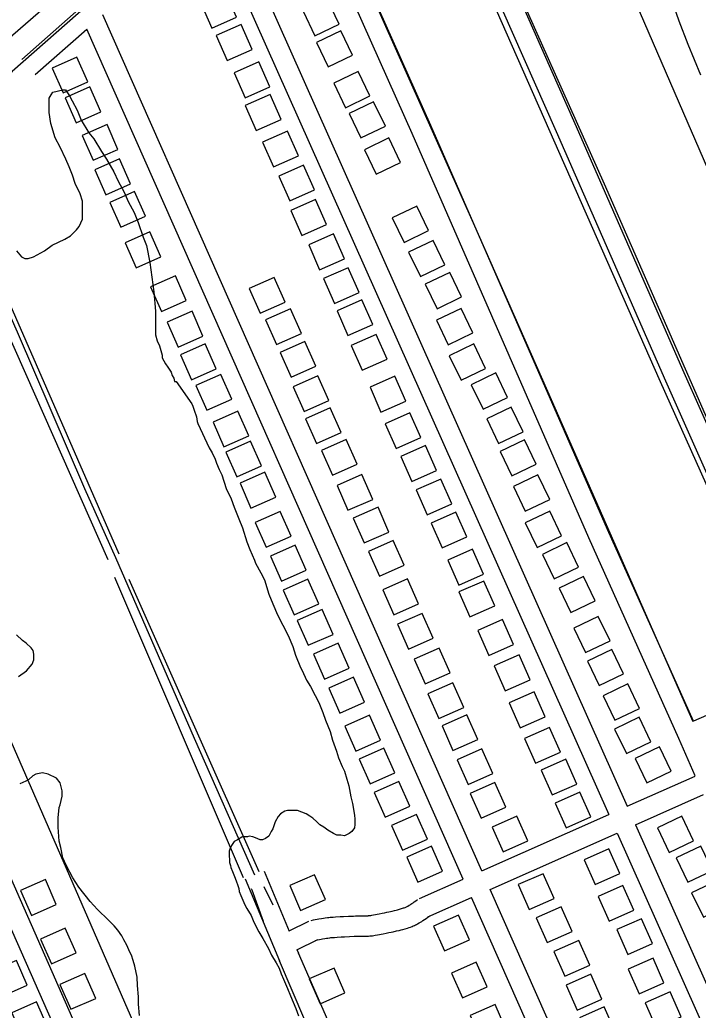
# Model space of a CAD drawing. Extents: x 3567028 to 3605064, y 510945 to 536587.
# Drawn here: x 3599658 to 3600658, y 528844 to 530306 of the extents above; entities that cross this region are included whole.
import ezdxf

# ---------------------------------------------------------------- set-up
doc = ezdxf.new("R2010")
doc.units = 0
for name, color, linetype in [('V-BLDG-OTLN', 7, 'Continuous'), ('V-RAIL-TRAK', 7, 'Continuous'), ('V-ROAD-CNTR', 7, 'Continuous'), ('V-SITE-VEGE', 7, 'Continuous'), ('V-TOPO-SHOR', 7, 'Continuous')]:
    doc.layers.add(name, color=color, linetype=linetype)

msp = doc.modelspace()

# ---------------------------------------------------------------- linework, layer by layer
at = {"layer": 'V-BLDG-OTLN'}
for points in [[(3599977.3, 530309.7), (3599961.1, 530346.3), (3599924.6, 530330.1), (3599940.8, 530293.5)], [(3600075.6, 530318.2), (3600092.9, 530282.1), (3600128.9, 530299.4), (3600111.6, 530335.5)], [(3600000.2, 530262), (3599984, 530298.6), (3599947.4, 530282.4), (3599963.6, 530245.8)], [(3600095.1, 530272.2), (3600112.4, 530236.1), (3600148.5, 530253.4), (3600131.2, 530289.5)], [(3599758, 530214), (3599741.8, 530250.5), (3599705.2, 530234.3), (3599721.4, 530197.8)], [(3600026.5, 530207), (3600010.3, 530243.6), (3599973.7, 530227.4), (3599989.9, 530190.8)], [(3600120.7, 530212.1), (3600138, 530176), (3600174.1, 530193.3), (3600156.8, 530229.4)], [(3599777.2, 530170), (3599761, 530206.6), (3599724.4, 530190.4), (3599740.6, 530153.8)], [(3600042.9, 530158.8), (3600026.7, 530195.4), (3599990.1, 530179.2), (3600006.3, 530142.6)], [(3600143.4, 530167.6), (3600160.7, 530131.5), (3600196.8, 530148.8), (3600179.5, 530184.9)], [(3599802.4, 530114.5), (3599786.3, 530151.1), (3599749.7, 530134.9), (3599765.9, 530098.4)], [(3600068.5, 530105), (3600052.3, 530141.5), (3600015.8, 530125.3), (3600031.9, 530088.8)], [(3600166, 530114.1), (3600183.3, 530078), (3600219.4, 530095.3), (3600202.1, 530131.4)], [(3599821, 530063.9), (3599804.8, 530100.4), (3599768.2, 530084.3), (3599784.4, 530047.7)], [(3600092.4, 530054.7), (3600076.2, 530091.3), (3600039.6, 530075.1), (3600055.8, 530038.6)], [(3599843.2, 530015.9), (3599827, 530052.5), (3599790.4, 530036.3), (3599806.6, 529999.7)], [(3600110, 530003.8), (3600093.8, 530040.4), (3600057.3, 530024.2), (3600073.5, 529987.6)], [(3600207.1, 530013.4), (3600224.4, 529977.3), (3600260.4, 529994.6), (3600243.1, 530030.7)], [(3599865.6, 529956.1), (3599849.4, 529992.7), (3599812.8, 529976.5), (3599829, 529940)], [(3600136.4, 529953.2), (3600120.2, 529989.8), (3600083.7, 529973.6), (3600099.9, 529937)], [(3600231.2, 529963), (3600248.5, 529926.9), (3600284.5, 529944.2), (3600267.2, 529980.3)], [(3600158.4, 529903.4), (3600142.2, 529940), (3600105.7, 529923.8), (3600121.8, 529887.2)], [(3599903.2, 529891.5), (3599887, 529928.1), (3599850.4, 529911.9), (3599866.6, 529875.3)], [(3599996, 529909.3), (3600012.2, 529872.8), (3600048.8, 529889), (3600032.6, 529925.5)], [(3600255.8, 529915.5), (3600273.1, 529879.5), (3600309.2, 529896.8), (3600291.9, 529932.8)], [(3600178.2, 529856), (3600162, 529892.6), (3600125.5, 529876.4), (3600141.7, 529839.8)], [(3600020.1, 529863.1), (3600036.3, 529826.5), (3600072.9, 529842.7), (3600056.7, 529879.2)], [(3600272.4, 529862.5), (3600289.7, 529826.4), (3600325.8, 529843.7), (3600308.5, 529879.8)], [(3599927.8, 529839), (3599911.6, 529875.6), (3599875.1, 529859.4), (3599891.3, 529822.8)], [(3600199.4, 529804.8), (3600183.2, 529841.3), (3600146.6, 529825.1), (3600162.8, 529788.6)], [(3599947.2, 529790.9), (3599931, 529827.5), (3599894.4, 529811.3), (3599910.6, 529774.7)], [(3600041.6, 529815), (3600057.8, 529778.5), (3600094.3, 529794.7), (3600078.2, 529831.2)], [(3600291.2, 529810.1), (3600308.5, 529774), (3600344.6, 529791.3), (3600327.3, 529827.4)], [(3599970.2, 529745.8), (3599954, 529782.3), (3599917.4, 529766.1), (3599933.6, 529729.6)], [(3600060.8, 529764.4), (3600077, 529727.8), (3600113.6, 529744), (3600097.4, 529780.6)], [(3600226.9, 529743.2), (3600210.7, 529779.7), (3600174.2, 529763.5), (3600190.4, 529727)], [(3600323.6, 529767.3), (3600340.9, 529731.2), (3600376.9, 529748.5), (3600359.6, 529784.6)], [(3600079, 529717.1), (3600095.2, 529680.5), (3600131.8, 529696.7), (3600115.6, 529733.3)], [(3600346.5, 529716.8), (3600363.8, 529680.7), (3600399.9, 529698), (3600382.6, 529734.1)], [(3599995.3, 529691.9), (3599979.1, 529728.5), (3599942.6, 529712.3), (3599958.7, 529675.7)], [(3600249.3, 529689.4), (3600233.1, 529726), (3600196.6, 529709.8), (3600212.7, 529673.2)], [(3600014.3, 529647.5), (3599998.1, 529684.1), (3599961.5, 529667.9), (3599977.7, 529631.3)], [(3600102.5, 529670.4), (3600118.7, 529633.8), (3600155.3, 529650), (3600139.1, 529686.5)], [(3600272.4, 529640.8), (3600256.2, 529677.4), (3600219.6, 529661.2), (3600235.8, 529624.6)], [(3600366.1, 529668.9), (3600383.4, 529632.9), (3600419.5, 529650.2), (3600402.2, 529686.2)], [(3600035.2, 529601.5), (3600019, 529638.1), (3599982.4, 529621.9), (3599998.6, 529585.3)], [(3600125.5, 529618.5), (3600141.7, 529582), (3600178.3, 529598.1), (3600162.1, 529634.7)], [(3600385.9, 529617), (3600403.2, 529580.9), (3600439.3, 529598.2), (3600422, 529634.3)], [(3600294.8, 529591.7), (3600278.6, 529628.2), (3600242.1, 529612), (3600258.3, 529575.5)], [(3600149.5, 529570.4), (3600165.7, 529533.8), (3600202.2, 529550), (3600186.1, 529586.6)], [(3600057.8, 529543.9), (3600041.6, 529580.4), (3600005, 529564.2), (3600021.2, 529527.7)], [(3600317.1, 529542.7), (3600300.9, 529579.2), (3600264.3, 529563), (3600280.5, 529526.5)], [(3600403.3, 529563.3), (3600420.6, 529527.2), (3600456.6, 529544.5), (3600439.4, 529580.6)], [(3600080.2, 529493.8), (3600064, 529530.4), (3600027.5, 529514.2), (3600043.6, 529477.6)], [(3600171.9, 529521.3), (3600188.1, 529484.7), (3600224.7, 529500.9), (3600208.5, 529537.5)], [(3600428.5, 529517), (3600445.8, 529480.9), (3600481.9, 529498.2), (3600464.6, 529534.3)], [(3600341.8, 529488), (3600325.6, 529524.5), (3600289, 529508.3), (3600305.2, 529471.8)], [(3600453.3, 529467.1), (3600470.6, 529431), (3600506.6, 529448.3), (3600489.3, 529484.4)], [(3600098.7, 529444.1), (3600082.6, 529480.6), (3600046, 529464.4), (3600062.2, 529427.9)], [(3600192.9, 529464.5), (3600209.1, 529427.9), (3600245.7, 529444.1), (3600229.5, 529480.7)], [(3600358.1, 529441.1), (3600341.9, 529477.7), (3600305.3, 529461.5), (3600321.5, 529424.9)], [(3600119.6, 529399), (3600103.4, 529435.6), (3600066.8, 529419.4), (3600083, 529382.8)], [(3600214.8, 529413.8), (3600231, 529377.3), (3600267.5, 529393.4), (3600251.3, 529430)], [(3600474.9, 529408.2), (3600492.2, 529372.1), (3600528.3, 529389.4), (3600511, 529425.5)], [(3600385.9, 529384.2), (3600369.7, 529420.7), (3600333.1, 529404.5), (3600349.3, 529368)], [(3600143.5, 529349.2), (3600127.3, 529385.8), (3600090.7, 529369.6), (3600106.9, 529333)], [(3600239.4, 529362.4), (3600255.6, 529325.8), (3600292.2, 529342), (3600276, 529378.6)], [(3600410.3, 529332.1), (3600394.1, 529368.7), (3600357.5, 529352.5), (3600373.7, 529315.9)], [(3600494.8, 529359.4), (3600512.1, 529323.3), (3600548.2, 529340.6), (3600530.9, 529376.7)], [(3600166.1, 529299), (3600149.9, 529335.6), (3600113.4, 529319.4), (3600129.6, 529282.8)], [(3600259.6, 529311.3), (3600275.8, 529274.7), (3600312.4, 529290.9), (3600296.2, 529327.5)], [(3600518.2, 529308.5), (3600535.5, 529272.4), (3600571.6, 529289.7), (3600554.3, 529325.8)], [(3600432.5, 529277.4), (3600416.3, 529314), (3600379.7, 529297.8), (3600395.9, 529261.2)], [(3600189.8, 529243), (3600173.6, 529279.6), (3600137, 529263.4), (3600153.2, 529226.8)], [(3600280.4, 529264.2), (3600296.5, 529227.6), (3600333.1, 529243.8), (3600316.9, 529280.4)], [(3600535.1, 529259.3), (3600552.4, 529223.3), (3600588.5, 529240.6), (3600571.2, 529276.6)], [(3600455.1, 529225.1), (3600438.9, 529261.7), (3600402.3, 529245.5), (3600418.5, 529208.9)], [(3600211, 529194.5), (3600194.8, 529231.1), (3600158.3, 529214.9), (3600174.4, 529178.3)], [(3600302.8, 529214.1), (3600319, 529177.6), (3600355.6, 529193.8), (3600339.4, 529230.3)], [(3600565.4, 529215.9), (3600582.7, 529179.8), (3600618.7, 529197.1), (3600601.4, 529233.2)], [(3600479.3, 529178.2), (3600463.1, 529214.7), (3600426.5, 529198.5), (3600442.7, 529162)], [(3600233, 529145.4), (3600216.8, 529182), (3600180.2, 529165.8), (3600196.4, 529129.2)], [(3600321.8, 529164.1), (3600338, 529127.6), (3600374.6, 529143.8), (3600358.4, 529180.3)], [(3600500, 529129.6), (3600483.8, 529166.2), (3600447.2, 529150), (3600463.4, 529113.4)], [(3600258.8, 529096.6), (3600242.7, 529133.2), (3600206.1, 529117), (3600222.3, 529080.4)], [(3600354.3, 529114.6), (3600370.5, 529078), (3600407.1, 529094.2), (3600390.9, 529130.8)], [(3600598.2, 529113.3), (3600615.5, 529077.2), (3600651.6, 529094.5), (3600634.3, 529130.6)], [(3600281.2, 529049.8), (3600265, 529086.4), (3600228.4, 529070.2), (3600244.6, 529033.6)], [(3600542.8, 529046.1), (3600526.6, 529082.7), (3600490, 529066.5), (3600506.2, 529029.9)], [(3600625.9, 529069.4), (3600643.2, 529033.3), (3600679.3, 529050.6), (3600662, 529086.7)], [(3600393, 529029.7), (3600409.2, 528993.1), (3600445.7, 529009.3), (3600429.5, 529045.9)], [(3599658.7, 529020.9), (3599674.9, 528984.3), (3599711.4, 529000.5), (3599695.3, 529037.1)], [(3600108.4, 529007.8), (3600092.3, 529044.4), (3600055.7, 529028.3), (3600071.8, 528991.7)], [(3600648.7, 529017.7), (3600666, 528981.6), (3600702, 528998.9), (3600684.7, 529035)], [(3600563.4, 528991.9), (3600547.2, 529028.4), (3600510.7, 529012.3), (3600526.9, 528975.7)], [(3600419.5, 528980.9), (3600435.7, 528944.3), (3600472.2, 528960.5), (3600456, 528997.1)], [(3600320.8, 528948.4), (3600304.6, 528984.9), (3600268.1, 528968.7), (3600284.3, 528932.2)], [(3600591.1, 528942.9), (3600574.9, 528979.5), (3600538.4, 528963.3), (3600554.6, 528926.7)], [(3599688.1, 528949.5), (3599704.2, 528912.9), (3599740.8, 528929), (3599724.7, 528965.6)], [(3600445.5, 528931.1), (3600461.7, 528894.5), (3600498.3, 528910.7), (3600482.1, 528947.3)], [(3599668.6, 528881.3), (3599652.7, 528918), (3599616, 528902.1), (3599631.9, 528865.4)], [(3600347.1, 528878.9), (3600330.9, 528915.4), (3600294.4, 528899.2), (3600310.6, 528862.7)], [(3600607.9, 528884.8), (3600591.7, 528921.4), (3600555.2, 528905.2), (3600571.4, 528868.6)], [(3599716.8, 528882.4), (3599733, 528845.8), (3599769.6, 528861.9), (3599753.4, 528898.5)], [(3600137.2, 528870.1), (3600121.1, 528906.7), (3600084.5, 528890.6), (3600100.6, 528854)], [(3600463.7, 528881.3), (3600479.9, 528844.7), (3600516.4, 528860.9), (3600500.2, 528897.5)], [(3600633.1, 528834.9), (3600616.9, 528871.5), (3600580.3, 528855.3), (3600596.5, 528818.7)], [(3599698.2, 528819.9), (3599682.4, 528856.6), (3599645.6, 528840.7), (3599661.5, 528804)], [(3600374.8, 528816.3), (3600358.6, 528852.9), (3600322, 528836.7), (3600338.2, 528800.1)], [(3600483.3, 528833.4), (3600499.5, 528796.9), (3600536, 528813.1), (3600519.8, 528849.6)]]:
    msp.add_lwpolyline(points, close=True, dxfattribs=at)
at = {"layer": 'V-RAIL-TRAK'}
msp.add_lwpolyline([(3600338.9, 530906.9), (3600059.8, 530642.1), (3599636.2, 530273), (3599363.2, 530036.2)], dxfattribs=at)
at = {"layer": 'V-ROAD-CNTR'}
for p, q in [((3600017.8, 529049.8), (3600055, 528961.1)), ((3599990.1, 529038.3), (3600040.8, 528917.2)), ((3600066.3, 528934.1), (3600068.5, 528928.8))]:
    msp.add_line(p, q, dxfattribs=at)
for points in [[(3600264, 530632.8), (3600310.3, 530528.7), (3600476.3, 530152.9), (3600637.4, 529785.2), (3600781.9, 529460.8), (3600836.8, 529334.6)], [(3599660.4, 530247.2), (3600026.9, 530571.1)], [(3600288.7, 530503.2), (3600448.9, 530140.8), (3600610, 529773), (3600754.4, 529448.7), (3600803.3, 529336.5)], [(3599961.9, 530473.6), (3600553.8, 529145.4)], [(3599938.3, 530452.8), (3600526.4, 529133.3)], [(3600651.2, 529271.1), (3600524.4, 529553.7), (3600263.7, 530150), (3600142.5, 530422.2)], [(3600629.9, 529245.3), (3600496.9, 529541.6), (3600236.2, 530137.9), (3600115.4, 530409.3)], [(3600339.1, 529050.2), (3599780, 530312.9)], [(3599680.3, 530224.8), (3599756.5, 530292.1)], [(3600311.7, 529038), (3599756.5, 530292.1)], [(3599529.6, 530113.3), (3599558.5, 530060.6), (3599570, 530033.5), (3599653.5, 529845.3), (3599753.2, 529614), (3599798.5, 529512.3)], [(3599798.5, 529512.3), (3599914.7, 529245.8), (3600004, 529044)], [(3599501.6, 529362.2), (3599971.6, 528294.4)], [(3599474.1, 529350.3), (3600406.5, 527235.8), (3601022.9, 525810.6)], [(3600803.3, 529336.5), (3600728.2, 529304.3), (3600651.2, 529271.1)], [(3600654, 529190.1), (3600629.8, 529245.4)], [(3600553.8, 529145.4), (3600654.1, 529190)], [(3600566, 529118), (3600666.2, 529162.5)], [(3600339.1, 529050.2), (3600526.4, 529133.3)], [(3600566, 529118), (3601110.8, 527895.7)], [(3600351.3, 529022.8), (3600538.6, 529105.9)], [(3600538.6, 529105.9), (3601083.5, 527883.2)], [(3600247.3, 529009.4), (3600311.7, 529038)], [(3600894.1, 527796.8), (3600351.3, 529022.8)], [(3600087.3, 528976.8), (3600090.6, 528977.6), (3600093.5, 528978.2), (3600096.1, 528978.7), (3600098.5, 528979.1), (3600102.6, 528979.9), (3600105.7, 528980.3), (3600108.1, 528980.7), (3600111.6, 528981.1), (3600113.5, 528981.3), (3600115.3, 528981.5), (3600119.7, 528981.8), (3600123.5, 528982.1), (3600130.1, 528982.5), (3600135.1, 528982.8), (3600142.4, 528983.1), (3600149.9, 528983.4), (3600152.8, 528983.5), (3600155.4, 528983.6), (3600163.9, 528983.6), (3600165.8, 528983.6), (3600168.7, 528983.7), (3600170.1, 528983.8), (3600171.4, 528983.9), (3600172.2, 528984), (3600173.9, 528984.2), (3600175.4, 528984.4), (3600176.8, 528984.6), (3600179.3, 528985.1), (3600187.8, 528986.7), (3600192.1, 528987.6), (3600195.8, 528988.3), (3600199.1, 528989), (3600201.8, 528989.6), (3600206.7, 528990.6), (3600210.3, 528991.5), (3600213, 528992.2), (3600214.9, 528992.7), (3600217.9, 528993.5), (3600220.8, 528994.3), (3600222.3, 528994.8), (3600223.6, 528995.3), (3600224.8, 528995.7), (3600226, 528996.2), (3600227.1, 528996.7), (3600228.1, 528997.2), (3600229.1, 528997.7), (3600230, 528998.2), (3600231.8, 528999.2), (3600233.3, 529000.1), (3600234.6, 529000.9), (3600235.8, 529001.7), (3600237.9, 529003.1), (3600239.5, 529004.2), (3600241.9, 529005.9), (3600244.4, 529007.8)], [(3600259.4, 528982), (3600323.8, 529010.6)], [(3600866.8, 527784.3), (3600323.8, 529010.6)], [(3600054.8, 528961.4), (3600083.8, 528975.6)], [(3600093.6, 528947.5), (3600096.8, 528948.2), (3600099.5, 528948.8), (3600101.9, 528949.2), (3600103.9, 528949.6), (3600107.5, 528950.3), (3600110.1, 528950.7), (3600112, 528950.9), (3600115, 528951.3), (3600116.4, 528951.5), (3600117.8, 528951.6), (3600121.9, 528951.9), (3600125.5, 528952.2), (3600131.8, 528952.5), (3600136.6, 528952.8), (3600143.8, 528953.1), (3600151, 528953.5), (3600153.5, 528953.5), (3600155.7, 528953.6), (3600164.2, 528953.6), (3600166.6, 528953.6), (3600170, 528953.8), (3600171.9, 528953.9), (3600173.7, 528954), (3600175.2, 528954.1), (3600177.7, 528954.4), (3600179.9, 528954.7), (3600181.9, 528955), (3600185, 528955.6), (3600193.5, 528957.3), (3600197.9, 528958.1), (3600201.8, 528958.9), (3600205.2, 528959.6), (3600208.2, 528960.2), (3600213.4, 528961.4), (3600217.4, 528962.3), (3600220.4, 528963.1), (3600222.7, 528963.7), (3600226, 528964.6), (3600229.5, 528965.6), (3600231.9, 528966.4), (3600234.1, 528967.2), (3600236.2, 528968), (3600238.1, 528968.8), (3600239.8, 528969.6), (3600241.4, 528970.3), (3600242.9, 528971.1), (3600244.3, 528971.8), (3600246.7, 528973.2), (3600248.8, 528974.4), (3600250.6, 528975.5), (3600252.2, 528976.6), (3600254.8, 528978.3), (3600256.8, 528979.7), (3600259.6, 528981.7), (3600262.2, 528983.6)], [(3600066.4, 528933.7), (3600097, 528948.7)], [(3601338.3, 526027.4), (3600068.5, 528928.8)], [(3600229, 528476.1), (3600040.8, 528917.2)]]:
    msp.add_lwpolyline(points, dxfattribs=at)
at = {"layer": 'V-SITE-VEGE'}
for points in [[(3600662.4, 530223.9), (3600643.6, 530269.4), (3600630.1, 530303.9), (3600611.1, 530359.4)], [(3599665.2, 529953.6), (3599670.1, 529953.6), (3599677.6, 529956.1), (3599693.8, 529964.7), (3599705.1, 529973.4), (3599723.8, 529982), (3599732.5, 529986.9), (3599741.3, 529995.6), (3599745.1, 530000.6), (3599750.1, 530011.7), (3599750.2, 530037.9), (3599746.5, 530049.1), (3599739.1, 530064.1), (3599735.4, 530076.6), (3599730.5, 530089), (3599725.6, 530100.2), (3599717, 530117.7), (3599709.6, 530131.4), (3599703.4, 530152.6), (3599701, 530168.8), (3599701.1, 530190), (3599703.6, 530195), (3599706.1, 530198.7), (3599721.1, 530202.3), (3599724.8, 530202.3), (3599731, 530193.6), (3599734.7, 530186.1), (3599742.1, 530172.4), (3599748.3, 530157.4), (3599759.4, 530138.7), (3599766.8, 530129.9), (3599777.9, 530111.2), (3599785.3, 530100), (3599796.5, 530081.2), (3599802.6, 530067.5), (3599811.3, 530051.3), (3599817.4, 530037.6), (3599826.1, 530021.4), (3599832.2, 530006.4), (3599839.6, 529985.2), (3599844.5, 529972.7), (3599849.4, 529947.8), (3599855.4, 529904.2), (3599857.8, 529875.6), (3599857.6, 529840.7), (3599860, 529832), (3599863.7, 529824.5), (3599867.4, 529810.8), (3599867.4, 529807.1), (3599872.3, 529798.3), (3599876, 529793.3), (3599881, 529785.8), (3599882.2, 529780.8), (3599884.7, 529777.1), (3599885.9, 529772.1), (3599888.4, 529772.1), (3599911.2, 529739)], [(3599652.8, 529964.9), (3599660.2, 529956.1), (3599665.2, 529953.6)], [(3599911.2, 529739), (3599913, 529735.9), (3599914.8, 529729.9), (3599918.4, 529719.7), (3599919, 529713.1), (3599920.2, 529710.1), (3599936.9, 529674), (3599941.1, 529666.7), (3599945.9, 529657.7), (3599947.7, 529651.7), (3599951.9, 529642.1), (3599955.5, 529634.2), (3599962.1, 529614.4), (3599969.3, 529598.7), (3599974, 529586.7), (3599980.6, 529569.2), (3599986, 529556), (3599992.6, 529535.5), (3599996.8, 529524.1), (3600004, 529508.5), (3600005.1, 529504.2), (3600012.9, 529489.8), (3600018.3, 529479.6), (3600024.9, 529458.5), (3600030.9, 529444.1), (3600037.5, 529427.8), (3600053.6, 529397.1), (3600060.2, 529380.9), (3600064.4, 529368.2), (3600071.6, 529350.2), (3600074, 529345.9), (3600080.6, 529331.5), (3600086.6, 529321.9), (3600093.2, 529308.6), (3600098.5, 529298.4), (3600104.5, 529283.9), (3600108.7, 529272.5), (3600115.3, 529255.7), (3600118.9, 529243), (3600124.9, 529226.8), (3600127.9, 529216.6), (3600133.2, 529203.9), (3600136.8, 529197.3), (3600139.8, 529185.3), (3600142.8, 529175.6), (3600145.8, 529159.4), (3600148.2, 529149.2), (3600151.1, 529132.3), (3600151.7, 529126.3), (3600151.7, 529118.5), (3600151.1, 529113.7), (3600147.5, 529108.3), (3600143.3, 529105.3), (3600136.6, 529101.7), (3600131.2, 529102.9), (3600125.2, 529102.9), (3600120.4, 529105.3), (3600112, 529110.1), (3600106, 529114.4), (3600100, 529118), (3600095.8, 529122.2), (3600089.8, 529127.6), (3600085.6, 529130.6), (3600080.2, 529134.3), (3600067, 529139.1), (3600052.5, 529139.1), (3600048.3, 529137.9), (3600042.3, 529134.3), (3600038.7, 529130.1), (3600034.5, 529122.3), (3600032.6, 529118.1), (3600030.8, 529112.1), (3600028.4, 529107.9), (3600026, 529103.1), (3600024.8, 529101.3), (3600020, 529097.7), (3600015.8, 529095.9), (3600012.2, 529095.9), (3600005.5, 529098.9), (3600001.3, 529100.1), (3599995.9, 529101.4), (3599993.5, 529100.2), (3599987.5, 529100.2), (3599985.1, 529099.6), (3599978.5, 529096), (3599973.7, 529093.6), (3599970.6, 529088.8), (3599968.2, 529085.2), (3599966.4, 529079.2), (3599966.4, 529073.1), (3599967, 529065.3), (3599967, 529062.3), (3599968.2, 529058.1), (3599968.8, 529055.1), (3599971.2, 529049.1), (3599975.4, 529039.5), (3599977.2, 529034), (3599978.9, 529029.8), (3599980.7, 529023.8), (3599981.3, 529019.6), (3599983.7, 529013.6)], [(3599655.4, 529336.6), (3599667.5, 529345), (3599675.9, 529355.2), (3599678.3, 529361.2), (3599678.3, 529369.6), (3599677.2, 529375), (3599674.2, 529379.2), (3599667, 529385.8), (3599661.5, 529390.1), (3599652.5, 529398.5)], [(3599811, 528948.4), (3599808, 528954.4), (3599802, 528962.8), (3599796.6, 528968.8), (3599788.2, 528977.3), (3599772, 528993), (3599761.2, 529005), (3599744.4, 529026.1), (3599736, 529039.9), (3599726.4, 529057.4), (3599721, 529069.4), (3599718.1, 529084.5), (3599715.7, 529094.1), (3599713.9, 529114.5), (3599713.9, 529128.4), (3599715.8, 529143.4), (3599717, 529147.6), (3599720, 529160.2), (3599720, 529168.1), (3599717.1, 529180.1), (3599711.7, 529186.7), (3599699.6, 529192.7), (3599691.2, 529194.6), (3599681, 529192.8), (3599676.8, 529190.4), (3599670.8, 529185), (3599666.5, 529182.6), (3599657.5, 529178.4)], [(3599983.7, 529013.6), (3599989.7, 528999.7), (3599992.7, 528994.3), (3599998.7, 528984.1), (3600002.9, 528974.5), (3600010.1, 528960), (3600016.1, 528950.4), (3600024.5, 528935.3), (3600028.7, 528925.7), (3600035.8, 528914.3), (3600040, 528906.4), (3600043, 528898), (3600046.6, 528890.2), (3600052.6, 528876.3), (3600056.8, 528865.5), (3600064.6, 528846.8), (3600068.8, 528836)], [(3599834.2, 528836.5), (3599832.5, 528853.3), (3599832.5, 528864.1), (3599831.3, 528881), (3599830.7, 528893), (3599827.2, 528909.3), (3599824.8, 528917.7), (3599822.4, 528925.5), (3599820, 528930.3), (3599815.2, 528940.5), (3599811, 528948.4)]]:
    msp.add_lwpolyline(points, dxfattribs=at)
at = {"layer": 'V-TOPO-SHOR'}
for p, q in [((3599787.9, 529508.9), (3599568.9, 530002.9)), ((3599987.8, 529040), (3599797.6, 529483.1)), ((3600010.8, 529048.6), (3599819, 529479.9)), ((3600031.4, 528999.6), (3600018.1, 529026.7))]:
    msp.add_line(p, q, dxfattribs=at)
for points in [[(3600623.1, 531111.8), (3600615.6, 531105), (3600613.8, 531103.1), (3600362.2, 530877), (3600329.1, 530844.4), (3600204.4, 530734.4), (3600202.7, 530730.7), (3600203.5, 530724.2), (3600201.9, 530718.8), (3600200.2, 530715.7), (3600066.6, 530600.7), (3599905.8, 530457.9), (3599646.5, 530229.2), (3599628, 530209.5), (3599600.2, 530178.8), (3599575.7, 530157.2), (3599544.4, 530124), (3599540.4, 530119.1)], [(3601851.9, 527435.5), (3601631.7, 527917.6), (3601422.1, 528386.9), (3601229.2, 528822.9), (3600953, 529453.6), (3600736.4, 529938.3), (3600560.5, 530344.8), (3600361, 530798.1)], [(3601690.9, 527411), (3601462.5, 527930.1), (3601153.1, 528628.4), (3600835.4, 529343.2), (3600520, 530063), (3600295, 530567.8), (3600293.7, 530570.8), (3600295.1, 530584), (3600301.3, 530599.2), (3600304.5, 530619.1), (3600302.6, 530635.3), (3600296.8, 530649), (3600287.5, 530658.3), (3600267.7, 530667.2), (3600245.2, 530669.1)], [(3600798.6, 529334.4), (3600602.5, 529771.4), (3600282.7, 530497.6)], [(3600651.1, 529270.1), (3600436.4, 529757.1), (3600326.8, 530005.5), (3600135.2, 530436.6)], [(3599804.1, 529517.2), (3599636.3, 529901.4), (3599540.4, 530119.1)], [(3600029.6, 528364.8), (3599883.8, 528692.3), (3599686.5, 529145), (3599478.2, 529622.3)], [(3600017, 528975.4), (3600000.1, 529021.4), (3599999.6, 529023.4)]]:
    msp.add_lwpolyline(points, dxfattribs=at)

doc.saveas('drawing.dxf')
